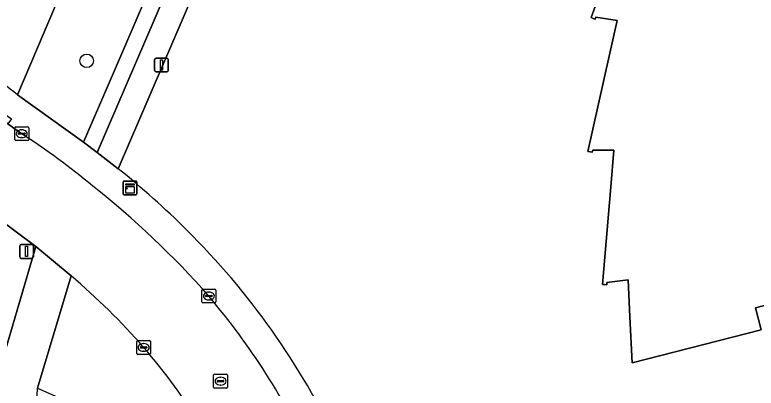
# Model space of a CAD drawing. Extents: x 160732 to 162107, y 387428 to 388479.
# Drawn here: x 161880.2 to 161933.7, y 387626.4 to 387653.4 of the extents above; entities that cross this region are included whole.
import ezdxf

# ---------------------------------------------------------------- set-up
doc = ezdxf.new("R2010")
doc.units = 0
for name, color, linetype in [('IMGEO_Boom', 7, 'Continuous'), ('IMGEO_Erf', 7, 'Continuous'), ('IMGEO_Fietspad_gesloten', 7, 'Continuous'), ('IMGEO_Groenvoorziening', 7, 'Continuous'), ('IMGEO_Kast', 7, 'Continuous'), ('IMGEO_Kolk', 7, 'Continuous'), ('IMGEO_Lichtmast', 7, 'Continuous'), ('IMGEO_Pand', 7, 'Continuous'), ('IMGEO_Rijbaan_lokaal_open', 7, 'Continuous'), ('IMGEO_Rioolput', 7, 'Continuous'), ('IMGEO_Verkeersbordpaal', 7, 'Continuous'), ('IMGEO_Voetpad_open', 7, 'Continuous')]:
    doc.layers.add(name, color=color, linetype=linetype)

msp = doc.modelspace()

# ---------------------------------------------------------------- linework, layer by layer
at = {"layer": 'IMGEO_Boom'}
msp.add_circle((161885.354, 387650.03), 0.489, dxfattribs=at)
at = {"layer": 'IMGEO_Erf'}
for points in [[(161880.358, 387647.581), (161892.061, 387675.119), (161886.124, 387677.648), (161890.604, 387688.136), (161882.13, 387688.528), (161882.254, 387691.929), (161883.011, 387712.698), (161899.997, 387712.055), (161901.551, 387750), (161901.63, 387751.922), (161912.478, 387751.368), (161912.445, 387752.781), (161921.159, 387752.145), (161922.388, 387754.906), (161928.278, 387768.138), (161932.35, 387778.164)], [(161920.196, 387717.943), (161887.626, 387642.23)], [(161940.189, 387633.869), (161933.697, 387632.165), (161934.093, 387630.588), (161924.763, 387628.185), (161924.603, 387631.52), (161924.474, 387634.205), (161922.944, 387633.994), (161922.934, 387633.845), (161922.784, 387633.856), (161922.626, 387633.867), (161923.227, 387640.917), (161923.454, 387643.576), (161921.933, 387643.566), (161921.881, 387643.42), (161921.74, 387643.45), (161921.571, 387643.485), (161923.116, 387650.365), (161923.698, 387652.957), (161922.144, 387653.196), (161922.09, 387653.053), (161921.955, 387653.104), (161921.805, 387653.16), (161924.218, 387659.801)]]:
    msp.add_lwpolyline(points, dxfattribs=at)
for centre, radius, start, end in [((161841.513, 387598.093), 62.913, 51.87002, 54.3133), ((161851.247, 387596.609), 58.35, 44.90585, 51.43013), ((161854.229, 387599.064), 54.507, 25.2728, 45.2914)]:
    msp.add_arc(centre, radius, start, end, dxfattribs=at)
at = {"layer": 'IMGEO_Fietspad_gesloten'}
msp.add_lwpolyline([(161933.668, 387755.273), (161931.787, 387752.401), (161931.51, 387751.953), (161930.67, 387750), (161887.355, 387649.335), (161885.124, 387644.161), (161886.105, 387643.404), (161932.572, 387751.385), (161941.509, 387765.032), (161940.506, 387765.69)], close=True, dxfattribs=at)
at = {"layer": 'IMGEO_Groenvoorziening'}
msp.add_lwpolyline([(161885.124, 387644.161), (161887.355, 387649.335), (161930.67, 387750), (161931.51, 387751.953), (161931.787, 387752.401), (161933.668, 387755.273), (161931.109, 387754.89), (161925.615, 387754.9), (161923.593, 387750), (161911.574, 387720.882), (161897.533, 387687.883), (161892.061, 387675.119), (161880.358, 387647.581)], close=True, dxfattribs=at)
for points in [[(161850.094, 387652.27), (161845.872, 387652.71), (161845.454, 387641.851), (161846.693, 387641.45), (161847.889, 387640.937), (161849.033, 387640.316), (161850.115, 387639.592), (161851.126, 387638.772), (161852.057, 387637.862), (161852.901, 387636.87), (161853.338, 387636.274), (161854.315, 387634.215), (161859.438, 387634.683), (161858.703, 387626.148), (161858.031, 387624.448), (161878.68, 387624.08), (161878.795, 387626.832), (161881.684, 387636.603), (161878.525, 387638.954), (161874.131, 387642.015), (161871.468, 387643.861)], [(161884.219, 387634.484), (161881.807, 387626.354), (161885.778, 387624.599), (161889.642, 387620.172), (161896.446, 387606.83), (161901.702, 387599.535), (161908.173, 387593.573), (161912.356, 387590.421), (161918.056, 387583.188), (161932.941, 387580.294), (161933.412, 387584.155), (161944.927, 387581.597), (161962.802, 387579.555), (161960.699, 387583.006), (161959.564, 387584.847)]]:
    msp.add_lwpolyline(points, dxfattribs=at)
for centre, radius, start, end in [((161853.678, 387598.256), 47.384, 40.9457, 49.8677), ((161855.39, 387599.866), 45.035, 22.6537, 40.8267)]:
    msp.add_arc(centre, radius, start, end, dxfattribs=at)
at = {"layer": 'IMGEO_Kast'}
for p, q in [((161887.976, 387640.416), (161887.976, 387641.257)), ((161887.976, 387641.257), (161887.976, 387640.416)), ((161888.051, 387641.341), (161888.892, 387641.341)), ((161888.892, 387641.341), (161888.051, 387641.341)), ((161888.976, 387641.266), (161888.976, 387640.425)), ((161888.976, 387640.425), (161888.976, 387641.266)), ((161888.901, 387640.341), (161888.06, 387640.341)), ((161888.06, 387640.341), (161888.901, 387640.341))]:
    msp.add_line(p, q, dxfattribs=at)
for points in [[(161888.171, 387641.131), (161888.771, 387641.131), (161888.771, 387641.046), (161888.171, 387641.046), (161888.171, 387641.131)], [(161888.171, 387640.956), (161888.771, 387640.956), (161888.771, 387640.467), (161888.171, 387640.467), (161888.171, 387640.956)]]:
    msp.add_lwpolyline(points, dxfattribs=at)
msp.add_circle((161888.255, 387640.805), 0.0377, dxfattribs=at)
for centre, start, end in [((161888.054, 387641.263), 92.4484, 184.2845), ((161888.054, 387641.263), 92.4484, 184.2845), ((161888.898, 387641.263), 2.4484, 94.2845), ((161888.898, 387641.263), 2.4484, 94.2845), ((161888.054, 387640.419), 182.4484, 274.2845), ((161888.054, 387640.419), 182.4484, 274.2845), ((161888.898, 387640.419), 272.4484, 4.2845), ((161888.898, 387640.419), 272.4484, 4.2845)]:
    msp.add_arc(centre, 0.0779, start, end, dxfattribs=at)
at = {"layer": 'IMGEO_Kolk'}
for p, q in [((161880.157, 387644.336), (161880.157, 387645.188)), ((161880.232, 387645.262), (161881.084, 387645.262)), ((161880.645, 387645.042), (161880.67, 387645.042)), ((161881.158, 387645.188), (161881.158, 387644.336)), ((161880.416, 387644.756), (161880.416, 387644.768)), ((161880.854, 387644.719), (161880.456, 387644.719)), ((161880.459, 387644.805), (161880.857, 387644.805)), ((161880.668, 387644.482), (161880.643, 387644.482)), ((161880.9, 387644.768), (161880.9, 387644.756)), ((161881.084, 387644.262), (161880.232, 387644.262)), ((161893.682, 387632.599), (161893.682, 387633.451)), ((161893.757, 387633.525), (161894.609, 387633.525)), ((161894.17, 387633.305), (161894.195, 387633.305)), ((161894.683, 387633.451), (161894.683, 387632.599)), ((161893.941, 387633.019), (161893.941, 387633.031)), ((161894.379, 387632.982), (161893.981, 387632.982)), ((161893.984, 387633.068), (161894.382, 387633.068)), ((161894.193, 387632.745), (161894.168, 387632.745)), ((161894.425, 387633.031), (161894.425, 387633.019)), ((161894.609, 387632.525), (161893.757, 387632.525)), ((161888.97, 387628.882), (161888.97, 387629.734)), ((161889.045, 387629.808), (161889.897, 387629.808)), ((161889.458, 387629.588), (161889.483, 387629.588)), ((161889.971, 387629.734), (161889.971, 387628.882)), ((161889.229, 387629.302), (161889.229, 387629.314)), ((161889.667, 387629.265), (161889.269, 387629.265)), ((161889.272, 387629.351), (161889.67, 387629.351)), ((161889.481, 387629.028), (161889.456, 387629.028)), ((161889.713, 387629.314), (161889.713, 387629.302)), ((161889.897, 387628.808), (161889.045, 387628.808))]:
    msp.add_line(p, q, dxfattribs=at)
for points in [[(161880.157, 387644.336), (161880.157, 387645.188)], [(161880.232, 387645.262), (161881.084, 387645.262)], [(161881.158, 387645.188), (161881.158, 387644.336)], [(161881.084, 387644.262), (161880.232, 387644.262)], [(161893.682, 387632.599), (161893.682, 387633.451)], [(161893.757, 387633.525), (161894.609, 387633.525)], [(161894.683, 387633.451), (161894.683, 387632.599)], [(161894.609, 387632.525), (161893.757, 387632.525)], [(161888.97, 387628.882), (161888.97, 387629.734)], [(161889.045, 387629.808), (161889.897, 387629.808)], [(161889.971, 387629.734), (161889.971, 387628.882)], [(161889.897, 387628.808), (161889.045, 387628.808)]]:
    msp.add_lwpolyline(points, dxfattribs=at)
for centre, radius, start, end in [((161880.234, 387645.186), 0.0765, 91.552, 178.448), ((161880.234, 387645.186), 0.0765, 91.552, 178.448), ((161881.082, 387645.186), 0.0765, 1.552, 88.448), ((161881.082, 387645.186), 0.0765, 1.552, 88.448), ((161880.456, 387644.765), 0.0403, 85.8775, 175.7526), ((161880.453, 387644.755), 0.0366, 178.938, 274.7102), ((161880.857, 387644.762), 0.043, 264.8664, 352.4533), ((161880.861, 387644.767), 0.0386, 1.7309, 96.639), ((161880.234, 387644.338), 0.0765, 181.552, 268.448), ((161880.234, 387644.338), 0.0765, 181.552, 268.448), ((161881.082, 387644.338), 0.0765, 271.552, 358.448), ((161881.082, 387644.338), 0.0765, 271.552, 358.448), ((161893.759, 387633.449), 0.0765, 91.552, 178.448), ((161893.759, 387633.449), 0.0765, 91.552, 178.448), ((161894.607, 387633.449), 0.0765, 1.552, 88.448), ((161894.607, 387633.449), 0.0765, 1.552, 88.448), ((161893.759, 387632.601), 0.0765, 181.552, 268.448), ((161893.759, 387632.601), 0.0765, 181.552, 268.448), ((161893.981, 387633.028), 0.0403, 85.8775, 175.7526), ((161893.978, 387633.018), 0.0366, 178.938, 274.7102), ((161894.382, 387633.025), 0.043, 264.8664, 352.4533), ((161894.386, 387633.03), 0.0386, 1.7309, 96.639), ((161894.607, 387632.601), 0.0765, 271.552, 358.448), ((161894.607, 387632.601), 0.0765, 271.552, 358.448), ((161889.047, 387629.732), 0.0765, 91.552, 178.448), ((161889.047, 387629.732), 0.0765, 91.552, 178.448), ((161889.895, 387629.732), 0.0765, 1.552, 88.448), ((161889.895, 387629.732), 0.0765, 1.552, 88.448), ((161889.047, 387628.884), 0.0765, 181.552, 268.448), ((161889.047, 387628.884), 0.0765, 181.552, 268.448), ((161889.269, 387629.311), 0.0403, 85.8775, 175.7526), ((161889.266, 387629.301), 0.0366, 178.938, 274.7102), ((161889.67, 387629.308), 0.043, 264.8664, 352.4533), ((161889.674, 387629.313), 0.0386, 1.7309, 96.639), ((161889.895, 387628.884), 0.0765, 271.552, 358.448), ((161889.895, 387628.884), 0.0765, 271.552, 358.448)]:
    msp.add_arc(centre, radius, start, end, dxfattribs=at)
for centre, major_axis, ratio, start_param, end_param in [((161880.644, 387644.762), (-0.387, 0.002), 0.722429, 4.712389, 7.853982), ((161880.669, 387644.762), (-0.39, 0.002), 0.717154, 1.570796, 4.712389), ((161894.169, 387633.025), (-0.387, 0.002), 0.722429, 4.712389, 7.853982), ((161894.194, 387633.025), (-0.39, 0.002), 0.717154, 1.570796, 4.712389), ((161889.457, 387629.308), (-0.387, 0.002), 0.722429, 4.712389, 7.853982), ((161889.482, 387629.308), (-0.39, 0.002), 0.717154, 1.570796, 4.712389)]:
    msp.add_ellipse(centre, major_axis=major_axis, ratio=ratio, start_param=start_param, end_param=end_param, dxfattribs=at)
at = {"layer": 'IMGEO_Lichtmast'}
for p, q in [((161890.261, 387649.324), (161890.261, 387650.124)), ((161890.261, 387650.124), (161890.261, 387649.324)), ((161890.361, 387650.224), (161891.151, 387650.224)), ((161891.151, 387650.224), (161890.361, 387650.224)), ((161891.251, 387650.124), (161891.251, 387649.324)), ((161891.251, 387649.324), (161891.251, 387650.124)), ((161891.151, 387649.224), (161890.361, 387649.224)), ((161890.361, 387649.224), (161891.151, 387649.224))]:
    msp.add_line(p, q, dxfattribs=at)
msp.add_lwpolyline([(161890.681, 387650.099), (161890.831, 387650.099), (161890.831, 387649.349), (161890.681, 387649.349), (161890.681, 387650.099)], dxfattribs=at)
for centre, start, end in [((161890.361, 387650.124), 90, 180), ((161890.361, 387650.124), 90, 180), ((161891.151, 387650.124), 0, 90), ((161891.151, 387650.124), 360, 90), ((161890.361, 387649.324), 180, 270), ((161890.361, 387649.324), 180, 270), ((161891.151, 387649.324), 270, 0), ((161891.151, 387649.324), 270, 0)]:
    msp.add_arc(centre, 0.1, start, end, dxfattribs=at)
at = {"layer": 'IMGEO_Pand'}
msp.add_lwpolyline([(161924.218, 387659.801), (161921.805, 387653.16), (161921.955, 387653.104), (161922.09, 387653.053), (161922.144, 387653.196), (161923.698, 387652.957), (161923.116, 387650.365), (161921.571, 387643.485), (161921.74, 387643.45), (161921.881, 387643.42), (161921.933, 387643.566), (161923.454, 387643.576), (161923.227, 387640.917), (161922.626, 387633.867), (161922.784, 387633.856), (161922.934, 387633.845), (161922.944, 387633.994), (161924.474, 387634.205), (161924.603, 387631.52), (161924.763, 387628.185), (161934.093, 387630.588), (161933.697, 387632.165), (161940.189, 387633.869)], dxfattribs=at)
at = {"layer": 'IMGEO_Rijbaan_lokaal_open'}
for points in [[(161880.657, 387644.761), (161879.652, 387645.468), (161876.579, 387647.623)], [(161871.468, 387643.861), (161874.131, 387642.015), (161878.525, 387638.954), (161881.684, 387636.603), (161884.219, 387634.484)]]:
    msp.add_lwpolyline(points, dxfattribs=at)
for centre, radius, start, end in [((161847.723, 387594.687), 59.934, 50.57071, 56.66744), ((161846.084, 387590.713), 64.057, 41.33976, 51.6952), ((161853.678, 387598.256), 47.384, 40.9457, 49.8677), ((161853.693, 387598.894), 52.952, 25.0447, 40.1315), ((161855.39, 387599.866), 45.035, 22.6537, 40.8267)]:
    msp.add_arc(centre, radius, start, end, dxfattribs=at)
at = {"layer": 'IMGEO_Rioolput'}
for p, q in [((161894.526, 387626.446), (161894.526, 387627.298)), ((161894.601, 387627.372), (161895.453, 387627.372)), ((161895.527, 387627.298), (161895.527, 387626.446)), ((161894.785, 387626.866), (161894.785, 387626.878)), ((161895.223, 387626.829), (161894.825, 387626.829)), ((161894.828, 387626.915), (161895.226, 387626.915)), ((161895.014, 387627.152), (161895.039, 387627.152)), ((161895.269, 387626.878), (161895.269, 387626.866)), ((161895.453, 387626.372), (161894.601, 387626.372)), ((161895.037, 387626.592), (161895.012, 387626.592))]:
    msp.add_line(p, q, dxfattribs=at)
for points in [[(161894.526, 387626.446), (161894.526, 387627.298)], [(161894.601, 387627.372), (161895.453, 387627.372)], [(161895.527, 387627.298), (161895.527, 387626.446)], [(161895.453, 387626.372), (161894.601, 387626.372)]]:
    msp.add_lwpolyline(points, dxfattribs=at)
for centre, radius, start, end in [((161894.603, 387627.296), 0.0765, 91.552, 178.448), ((161894.603, 387627.296), 0.0765, 91.552, 178.448), ((161895.451, 387627.296), 0.0765, 1.552, 88.448), ((161895.451, 387627.296), 0.0765, 1.552, 88.448), ((161894.825, 387626.875), 0.0403, 85.8775, 175.7526), ((161894.822, 387626.865), 0.0366, 178.938, 274.7102), ((161895.226, 387626.872), 0.043, 264.8664, 352.4533), ((161895.23, 387626.877), 0.0386, 1.7309, 96.639), ((161894.603, 387626.448), 0.0765, 181.552, 268.448), ((161894.603, 387626.448), 0.0765, 181.552, 268.448), ((161895.451, 387626.448), 0.0765, 271.552, 358.448), ((161895.451, 387626.448), 0.0765, 271.552, 358.448)]:
    msp.add_arc(centre, radius, start, end, dxfattribs=at)
for centre, major_axis, ratio, start_param, end_param in [((161895.013, 387626.872), (-0.387, 0.002), 0.722429, 4.712389, 7.853982), ((161895.038, 387626.872), (-0.39, 0.002), 0.717154, 1.570796, 4.712389)]:
    msp.add_ellipse(centre, major_axis=major_axis, ratio=ratio, start_param=start_param, end_param=end_param, dxfattribs=at)
at = {"layer": 'IMGEO_Verkeersbordpaal'}
for p, q in [((161880.509, 387635.848), (161880.509, 387636.648)), ((161880.509, 387636.648), (161880.509, 387635.848)), ((161880.609, 387636.748), (161881.399, 387636.748)), ((161881.399, 387636.748), (161880.609, 387636.748)), ((161881.499, 387636.648), (161881.499, 387635.848)), ((161881.499, 387635.848), (161881.499, 387636.648)), ((161881.399, 387635.748), (161880.609, 387635.748)), ((161880.609, 387635.748), (161881.399, 387635.748))]:
    msp.add_line(p, q, dxfattribs=at)
msp.add_lwpolyline([(161880.929, 387636.623), (161881.079, 387636.623), (161881.079, 387635.873), (161880.929, 387635.873), (161880.929, 387636.623)], dxfattribs=at)
for centre, start, end in [((161880.609, 387636.648), 90, 180), ((161880.609, 387636.648), 90, 180), ((161881.399, 387636.648), 0, 90), ((161881.399, 387636.648), 360, 90), ((161880.609, 387635.848), 180, 270), ((161880.609, 387635.848), 180, 270), ((161881.399, 387635.848), 270, 0), ((161881.399, 387635.848), 270, 0)]:
    msp.add_arc(centre, 0.1, start, end, dxfattribs=at)
at = {"layer": 'IMGEO_Voetpad_open'}
for points in [[(161933.969, 387750), (161934.243, 387750.637), (161939.139, 387758.046), (161944.158, 387765.702), (161948.077, 387774.667), (161944.726, 387774.609), (161941.658, 387767.446), (161940.506, 387765.69), (161941.509, 387765.032), (161932.572, 387751.385), (161886.105, 387643.404), (161887.626, 387642.23), (161920.196, 387717.943), (161920.223, 387718.023), (161922.739, 387723.927)], [(161881.807, 387626.354), (161884.219, 387634.484), (161881.684, 387636.603), (161878.795, 387626.832), (161878.68, 387624.08), (161878.617, 387622.581), (161877.78, 387602.609), (161877.437, 387594.408), (161876.548, 387573.195), (161879.553, 387573.063)]]:
    msp.add_lwpolyline(points, close=True, dxfattribs=at)
for points in [[(161876.579, 387647.623), (161876.843, 387647.992), (161879.906, 387645.835), (161879.652, 387645.468), (161880.657, 387644.761)], [(161887.626, 387642.23), (161886.105, 387643.404), (161885.124, 387644.161), (161880.358, 387647.581)]]:
    msp.add_lwpolyline(points, dxfattribs=at)
for centre, radius, start, end in [((161841.513, 387598.093), 62.913, 51.87002, 54.3133), ((161847.723, 387594.687), 59.934, 50.57071, 56.66744), ((161851.247, 387596.609), 58.35, 44.90585, 51.43013), ((161846.084, 387590.713), 64.057, 41.33976, 51.6952), ((161854.229, 387599.064), 54.507, 25.2728, 45.2914), ((161853.693, 387598.894), 52.952, 25.0447, 40.1315)]:
    msp.add_arc(centre, radius, start, end, dxfattribs=at)

doc.saveas('drawing.dxf')
